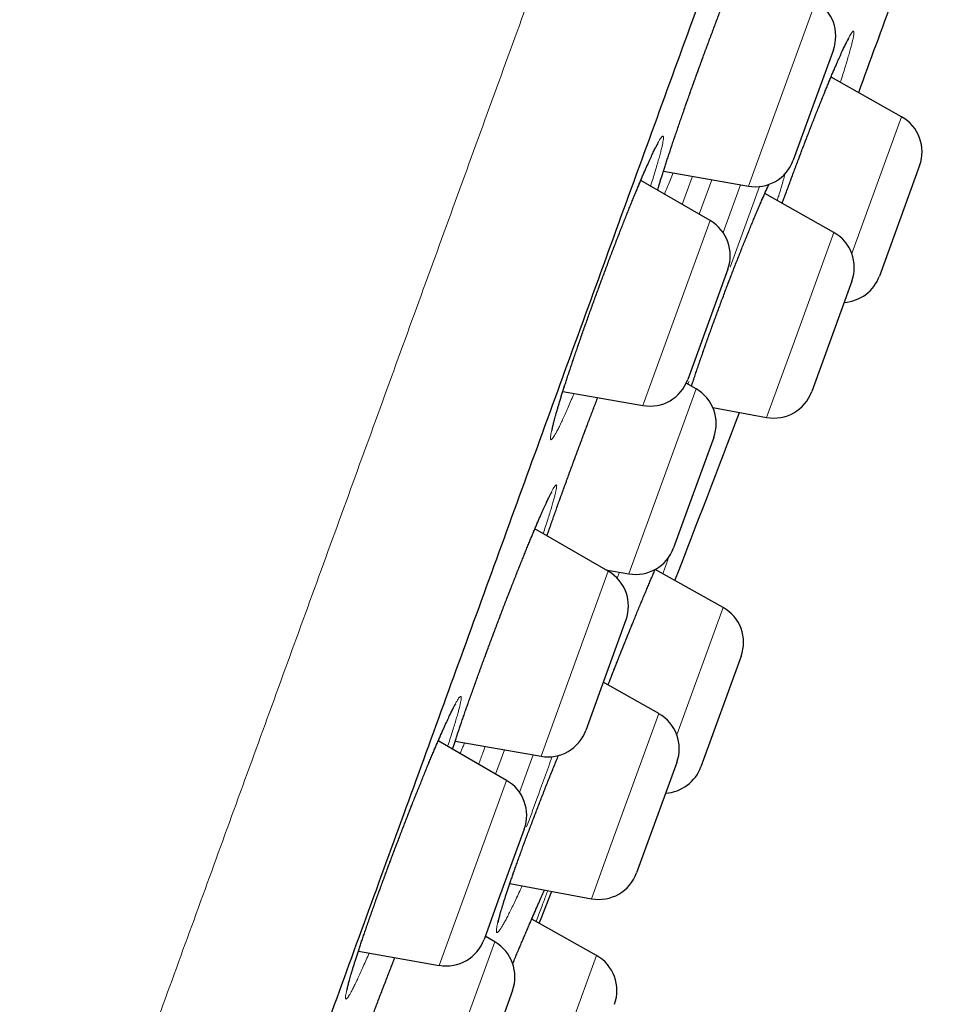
# Model space of a CAD drawing. Header units: millimetres. Extents: x 8 to 436, y 12 to 764.
# Tile 653 of 656: x 412 to 424, y 697 to 710. Entities that reach past the tile are written whole.
import ezdxf

# ---------------------------------------------------------------- set-up
doc = ezdxf.new("R2010")
doc.units = ezdxf.units.MM

msp = doc.modelspace()

# ---------------------------------------------------------------- linework, layer by layer
at = {"color": 252, "linetype": 'Continuous', "lineweight": 0}
for p, q in [((421.083, 707.621), (421.919, 709.919)), ((422.518, 707.195), (422.987, 708.483)), ((420.261, 707.393), (420.388, 707.743)), ((420.628, 707.701), (420.471, 707.271)), ((420.767, 707.044), (420.983, 707.639)), ((421.222, 707.617), (420.857, 706.614)), ((419.771, 704.894), (420.607, 707.192)), ((422.368, 706.784), (422.518, 707.195)), ((421.654, 705.696), (422.145, 707.046)), ((421.308, 704.746), (421.654, 705.696)), ((420.34, 705.192), (420.328, 705.161)), ((419.595, 702.803), (420.432, 705.102)), ((418.504, 700.537), (419.341, 702.835)), ((419.478, 702.824), (419.45, 702.748)), ((420.192, 700.804), (420.767, 702.385)), ((419.341, 699.341), (419.968, 701.066)), ((418.049, 700.617), (417.939, 700.315)), ((418.235, 700.088), (418.405, 700.554)), ((417.239, 697.938), (418.076, 700.236)), ((419.131, 698.766), (419.341, 699.341)), ((417.102, 695.952), (417.93, 698.229)), ((418.417, 695.929), (419.193, 698.061))]:
    msp.add_line(p, q, dxfattribs=at)
at = {"color": 7, "linetype": 'Continuous', "lineweight": 30}
for p, q in [((422.139, 709.315), (421.883, 708.613)), ((422.987, 708.483), (422.11, 708.976)), ((421.883, 708.613), (421.639, 707.942)), ((420.027, 707.807), (421.083, 707.621)), ((423.212, 707.876), (422.712, 706.504)), ((420.607, 707.192), (419.744, 707.691)), ((422.145, 707.046), (421.287, 707.53)), ((420.827, 706.588), (420.553, 705.835)), ((422.369, 706.439), (421.87, 705.067)), ((420.553, 705.835), (420.328, 705.216)), ((420.432, 705.102), (420.309, 705.172)), ((418.776, 705.07), (419.771, 704.894)), ((420.639, 704.871), (421.308, 704.746)), ((420.652, 704.498), (420.351, 703.671)), ((420.351, 703.671), (420.152, 703.125)), ((419.341, 702.835), (418.428, 703.362)), ((419.308, 702.854), (419.595, 702.803)), ((420.767, 702.385), (419.925, 702.859)), ((419.56, 702.231), (419.249, 701.374)), ((420.992, 701.779), (420.492, 700.406)), ((419.968, 701.066), (419.278, 701.455)), ((419.249, 701.374), (419.061, 700.858)), ((418.076, 700.236), (417.226, 700.727)), ((417.437, 700.725), (418.504, 700.537)), ((420.193, 700.459), (419.693, 699.087)), ((418.295, 699.632), (417.973, 698.747)), ((418.117, 698.956), (419.131, 698.766)), ((417.973, 698.747), (417.796, 698.26)), ((419.193, 698.061), (418.388, 698.513)), ((417.93, 698.229), (417.81, 698.299)), ((416.234, 698.116), (417.239, 697.938)), ((418.15, 697.625), (417.785, 696.623))]:
    msp.add_line(p, q, dxfattribs=at)
at = {"color": 7, "linetype": 'Continuous', "lineweight": 30, "flags": 128}
msp.add_lwpolyline([(418.48, 698.462), (418.504, 698.52), (418.64, 698.858)], dxfattribs=at)
at = {"color": 7, "linetype": 'Continuous', "lineweight": 30}
for centre, radius, start, end in [((119.59, 819.468), 322.456, 339.92464, 340.37522), ((421.669, 709.486), 0.5, 340, 60), ((422.742, 708.047), 0.5, 340, 60.6594), ((421.169, 708.113), 0.5, 260, 340), ((420.357, 706.759), 0.5, 340, 60), ((421.899, 706.61), 0.5, 340, 60.5852), ((422.242, 706.675), 0.5, 273.5782, 340), ((419.858, 705.387), 0.5, 260, 340), ((420.182, 704.669), 0.5, 340, 60), ((421.4, 705.238), 0.5, 259.4148, 340), ((119.59, 819.468), 322.456, 338.77367, 339.17106), ((419.682, 703.296), 0.5, 260, 340), ((419.091, 702.402), 0.5, 340, 60), ((420.522, 701.95), 0.5, 340, 60.6594), ((419.723, 700.63), 0.5, 340, 60.5852), ((418.591, 701.029), 0.5, 260, 340), ((420.023, 700.577), 0.5, 273.5782, 340), ((417.826, 699.803), 0.5, 340, 60), ((419.223, 699.258), 0.5, 259.4148, 340), ((417.326, 698.431), 0.5, 260, 340), ((417.68, 697.796), 0.5, 340, 60), ((418.948, 697.625), 0.5, 340, 60.6594)]:
    msp.add_arc(centre, radius, start, end, dxfattribs=at)
at = {"color": 252, "linetype": 'Continuous', "lineweight": 0}
for points, knots in [([(404.216, 671.104), (404.374, 671.536), (404.688, 672.4), (405.225, 673.875), (405.807, 675.473), (406.436, 677.204), (407.094, 679.01), (407.774, 680.878), (408.47, 682.792), (409.199, 684.794), (409.957, 686.877), (410.742, 689.034), (411.552, 691.26), (412.385, 693.546), (413.236, 695.886), (414.105, 698.273), (414.988, 700.699), (415.882, 703.155), (416.785, 705.636), (417.693, 708.132), (418.605, 710.636), (419.516, 713.14), (420.425, 715.636), (421.327, 718.116), (422.222, 720.573), (423.104, 722.999), (423.973, 725.385), (424.825, 727.725), (425.657, 730.012), (426.467, 732.237), (427.252, 734.395), (428.01, 736.478), (428.739, 738.479), (429.435, 740.393), (430.098, 742.213), (430.724, 743.934), (431.313, 745.55), (431.861, 747.057), (432.367, 748.448), (432.831, 749.721), (433.249, 750.871), (433.621, 751.894), (433.947, 752.787), (434.223, 753.548), (434.451, 754.174), (434.629, 754.663), (434.756, 755.011), (434.835, 755.229), (434.845, 755.256), (434.85, 755.27)], [0, 0, 0, 0, 0.022759, 0.045519, 0.068278, 0.091037, 0.113797, 0.134897, 0.155997, 0.177097, 0.198197, 0.219297, 0.240397, 0.261497, 0.282597, 0.303697, 0.324798, 0.345898, 0.366998, 0.388098, 0.409198, 0.430298, 0.451398, 0.472498, 0.493598, 0.514698, 0.535798, 0.556899, 0.577999, 0.599099, 0.620199, 0.641299, 0.662399, 0.683499, 0.704599, 0.725699, 0.746799, 0.767899, 0.788999, 0.8101, 0.8312, 0.8523, 0.8734, 0.8945, 0.9156, 0.9367, 0.9578, 0.9789, 1, 1, 1, 1]), ([(420.471, 709.096), (420.487, 709.138), (420.518, 709.223), (420.564, 709.35), (420.611, 709.476), (420.658, 709.6), (420.704, 709.722), (420.749, 709.841), (420.794, 709.957), (420.838, 710.069), (420.88, 710.177), (420.921, 710.279), (420.961, 710.377), (420.998, 710.468), (421.034, 710.554), (421.068, 710.633), (421.099, 710.706), (421.128, 710.77), (421.154, 710.828), (421.178, 710.877), (421.199, 710.919), (421.217, 710.952), (421.232, 710.977), (421.244, 710.993), (421.253, 711.001), (421.258, 711.001), (421.261, 710.991), (421.26, 710.973), (421.257, 710.947), (421.25, 710.912), (421.24, 710.869), (421.227, 710.818), (421.211, 710.759), (421.192, 710.693), (421.17, 710.619), (421.145, 710.538), (421.122, 710.463), (421.105, 710.412), (421.099, 710.393)], [0, 0, 0, 0, 0.027936, 0.055968, 0.084032, 0.112063, 0.14, 0.167977, 0.19605, 0.224155, 0.252228, 0.280205, 0.308197, 0.336284, 0.364404, 0.392491, 0.420483, 0.448499, 0.476609, 0.504753, 0.532864, 0.560879, 0.588916, 0.617049, 0.645215, 0.673348, 0.701385, 0.729434, 0.757578, 0.785754, 0.813898, 0.841946, 0.86999, 0.898129, 0.926301, 0.95444, 0.982483, 1, 1, 1, 1]), ([(421.503, 707.408), (421.509, 707.424), (421.53, 707.481), (421.566, 707.582), (421.613, 707.709), (421.661, 707.837), (421.708, 707.963), (421.756, 708.088), (421.803, 708.211), (421.85, 708.332), (421.896, 708.45), (421.941, 708.564), (421.985, 708.673), (422.027, 708.778), (422.068, 708.878), (422.107, 708.973), (422.145, 709.062), (422.18, 709.144), (422.213, 709.219), (422.244, 709.287), (422.272, 709.348), (422.298, 709.401), (422.32, 709.447), (422.34, 709.484), (422.357, 709.512), (422.371, 709.532), (422.382, 709.544), (422.389, 709.547), (422.394, 709.542), (422.395, 709.527), (422.393, 709.504), (422.388, 709.473), (422.379, 709.434), (422.368, 709.386), (422.353, 709.33), (422.335, 709.267), (422.315, 709.197), (422.291, 709.119), (422.265, 709.035), (422.243, 708.965), (422.229, 708.922), (422.225, 708.911)], [0, 0, 0, 0, 0.009814, 0.036204, 0.062684, 0.089194, 0.115673, 0.142063, 0.168493, 0.195014, 0.221565, 0.248086, 0.274516, 0.300962, 0.327499, 0.354066, 0.380603, 0.407049, 0.433521, 0.460083, 0.486676, 0.513238, 0.53971, 0.566206, 0.592792, 0.619409, 0.645995, 0.672491, 0.698999, 0.725597, 0.752226, 0.778824, 0.805332, 0.831834, 0.858427, 0.885051, 0.911644, 0.938146, 0.964628, 0.991201, 1, 1, 1, 1]), ([(419.953, 707.57), (419.96, 707.595), (419.976, 707.646), (420.002, 707.73), (420.03, 707.82), (420.061, 707.916), (420.095, 708.018), (420.13, 708.125), (420.168, 708.236), (420.207, 708.351), (420.248, 708.47), (420.291, 708.591), (420.334, 708.715), (420.379, 708.841), (420.425, 708.968), (420.456, 709.054), (420.471, 709.096)], [0, 0, 0, 0, 0.070584, 0.14226, 0.213852, 0.285201, 0.356495, 0.428033, 0.499654, 0.571192, 0.642486, 0.713826, 0.78541, 0.857077, 0.928661, 1, 1, 1, 1]), ([(418.915, 705.045), (418.91, 705.033), (418.891, 704.99), (418.862, 704.922), (418.828, 704.842), (418.795, 704.77), (418.765, 704.705), (418.738, 704.647), (418.713, 704.597), (418.691, 704.555), (418.672, 704.521), (418.656, 704.496), (418.642, 704.479), (418.632, 704.47), (418.625, 704.47), (418.622, 704.479), (418.621, 704.496), (418.624, 704.522), (418.63, 704.556), (418.639, 704.599), (418.651, 704.649), (418.667, 704.708), (418.685, 704.773), (418.706, 704.846), (418.73, 704.926), (418.757, 705.013), (418.786, 705.105), (418.818, 705.204), (418.852, 705.307), (418.888, 705.415), (418.926, 705.527), (418.966, 705.644), (419.008, 705.763), (419.051, 705.886), (419.096, 706.011), (419.142, 706.141), (419.19, 706.272), (419.238, 706.403), (419.286, 706.532), (419.333, 706.658), (419.381, 706.783), (419.428, 706.906), (419.475, 707.026), (419.52, 707.144), (419.565, 707.257), (419.609, 707.367), (419.652, 707.472), (419.693, 707.572), (419.733, 707.667), (419.77, 707.755), (419.806, 707.838), (419.839, 707.914), (419.87, 707.982), (419.899, 708.043), (419.925, 708.096), (419.948, 708.142), (419.969, 708.18), (419.986, 708.209), (420.001, 708.229), (420.012, 708.241), (420.02, 708.245), (420.025, 708.24), (420.027, 708.227), (420.026, 708.204), (420.021, 708.174), (420.014, 708.135), (420.003, 708.088), (419.989, 708.033), (419.972, 707.971), (419.952, 707.901), (419.929, 707.824), (419.904, 707.74), (419.882, 707.672), (419.869, 707.63), (419.866, 707.62)], [0, 0, 0, 0, 0.0056278, 0.019746, 0.0338162, 0.0479019, 0.0620357, 0.0761857, 0.0903195, 0.1044053, 0.1185056, 0.132654, 0.1468187, 0.1609672, 0.1750675, 0.189175, 0.2033308, 0.2175029, 0.2316586, 0.2457661, 0.2598703, 0.2740228, 0.2881916, 0.302344, 0.3164482, 0.33054, 0.34468, 0.3588363, 0.3729763, 0.387068, 0.4011437, 0.4152675, 0.4294077, 0.4435315, 0.4576072, 0.4722494, 0.4869097, 0.5015519, 0.5156173, 0.5297309, 0.5438607, 0.5579743, 0.5720398, 0.5861048, 0.6002179, 0.6143472, 0.6284603, 0.6425254, 0.6566001, 0.6707227, 0.6848617, 0.6989844, 0.7130591, 0.7271498, 0.7412886, 0.7554437, 0.7695825, 0.7836732, 0.7977768, 0.8119286, 0.8260967, 0.8402484, 0.854352, 0.8684597, 0.8826156, 0.8967878, 0.9109437, 0.9250513, 0.9391524, 0.9533018, 0.9674675, 0.9816168, 0.9957178, 1, 1, 1, 1]), ([(420.148, 707.786), (420.136, 707.758), (420.113, 707.701), (420.079, 707.622), (420.053, 707.561), (420.04, 707.53), (420.036, 707.522)], [0, 0, 0, 0, 0.28074, 0.584884, 0.889379, 1, 1, 1, 1]), ([(421.541, 707.782), (421.538, 707.771), (421.529, 707.738), (421.511, 707.674), (421.487, 707.591), (421.463, 707.514), (421.447, 707.462), (421.441, 707.443)], [0, 0, 0, 0, 0.113374, 0.35994, 0.605665, 0.850997, 1, 1, 1, 1]), ([(420.374, 705.135), (420.375, 705.139), (420.387, 705.176), (420.413, 705.253), (420.451, 705.365), (420.491, 705.482), (420.533, 705.601), (420.576, 705.724), (420.622, 705.852), (420.67, 705.982), (420.717, 706.112), (420.766, 706.241), (420.814, 706.368), (420.862, 706.495), (420.911, 706.62), (420.959, 706.743), (421.007, 706.863), (421.054, 706.981), (421.101, 707.095), (421.146, 707.205), (421.19, 707.31), (421.233, 707.411), (421.275, 707.505), (421.309, 707.584), (421.329, 707.627), (421.337, 707.644)], [0, 0, 0, 0, 0.004973, 0.050704, 0.096591, 0.142532, 0.188419, 0.23415, 0.281672, 0.329253, 0.376775, 0.422453, 0.468288, 0.514175, 0.56001, 0.605689, 0.651365, 0.697197, 0.743082, 0.788914, 0.834591, 0.880317, 0.926198, 0.972132, 1, 1, 1, 1]), ([(418.818, 703.951), (418.834, 703.992), (418.864, 704.076), (418.911, 704.202), (418.958, 704.329), (419.005, 704.456), (419.052, 704.582), (419.1, 704.707), (419.147, 704.83), (419.183, 704.926), (419.204, 704.979), (419.21, 704.993)], [0, 0, 0, 0, 0.11928, 0.238966, 0.35879, 0.478476, 0.597756, 0.717191, 0.837033, 0.957014, 1, 1, 1, 1]), ([(417.737, 701.584), (417.752, 701.626), (417.782, 701.708), (417.829, 701.834), (417.876, 701.961), (417.924, 702.088), (417.971, 702.214), (418.019, 702.34), (418.067, 702.465), (418.115, 702.587), (418.162, 702.707), (418.208, 702.824), (418.253, 702.937), (418.297, 703.046), (418.339, 703.151), (418.38, 703.25), (418.419, 703.344), (418.457, 703.431), (418.492, 703.513), (418.524, 703.587), (418.555, 703.655), (418.583, 703.715), (418.608, 703.767), (418.63, 703.812), (418.649, 703.848), (418.665, 703.876), (418.678, 703.896), (418.688, 703.907), (418.695, 703.909), (418.699, 703.903), (418.699, 703.889), (418.696, 703.865), (418.69, 703.834), (418.681, 703.794), (418.668, 703.746), (418.653, 703.69), (418.634, 703.627), (418.613, 703.556), (418.588, 703.479), (418.561, 703.394), (418.541, 703.335), (418.531, 703.303), (418.531, 703.303)], [0, 0, 0, 0, 0.025514, 0.051114, 0.076744, 0.102345, 0.127858, 0.153409, 0.179047, 0.204715, 0.230353, 0.255904, 0.281469, 0.30712, 0.332801, 0.358453, 0.384017, 0.409603, 0.435276, 0.460979, 0.486652, 0.512238, 0.537843, 0.563537, 0.589259, 0.614953, 0.640558, 0.666174, 0.691878, 0.717611, 0.743314, 0.76893, 0.794541, 0.82024, 0.845968, 0.871667, 0.897278, 0.922872, 0.948554, 0.974266, 0.999947, 1, 1, 1, 1]), ([(418.578, 703.275), (418.588, 703.303), (418.61, 703.366), (418.646, 703.47), (418.687, 703.586), (418.73, 703.705), (418.773, 703.827), (418.803, 703.909), (418.818, 703.951)], [0, 0, 0, 0, 0.134415, 0.307137, 0.48045, 0.653965, 0.827279, 1, 1, 1, 1]), ([(420.093, 703.013), (420.084, 702.989), (420.067, 702.937), (420.042, 702.867), (420.026, 702.821), (420.02, 702.805)], [0, 0, 0, 0, 0.378862, 0.799607, 1, 1, 1, 1]), ([(419.337, 701.422), (419.341, 701.433), (419.362, 701.485), (419.399, 701.58), (419.449, 701.707), (419.499, 701.833), (419.549, 701.957), (419.599, 702.08), (419.648, 702.201), (419.696, 702.318), (419.743, 702.432), (419.789, 702.542), (419.833, 702.648), (419.876, 702.748), (419.906, 702.819), (419.922, 702.854), (419.924, 702.86)], [0, 0, 0, 0, 0.020237, 0.100539, 0.180568, 0.260646, 0.340996, 0.421439, 0.50179, 0.581867, 0.662022, 0.74245, 0.822971, 0.903399, 0.983554, 1, 1, 1, 1]), ([(417.404, 700.625), (417.412, 700.651), (417.43, 700.706), (417.461, 700.798), (417.494, 700.897), (417.53, 701.001), (417.568, 701.111), (417.608, 701.224), (417.649, 701.341), (417.692, 701.461), (417.722, 701.543), (417.737, 701.584)], [0, 0, 0, 0, 0.102495, 0.21488, 0.327134, 0.439005, 0.550948, 0.663274, 0.775731, 0.888058, 1, 1, 1, 1]), ([(416.368, 698.092), (416.361, 698.077), (416.342, 698.032), (416.311, 697.963), (416.276, 697.884), (416.243, 697.812), (416.213, 697.747), (416.186, 697.691), (416.161, 697.641), (416.139, 697.6), (416.12, 697.567), (416.104, 697.542), (416.091, 697.526), (416.082, 697.519), (416.075, 697.52), (416.072, 697.529), (416.072, 697.547), (416.076, 697.573), (416.083, 697.608), (416.093, 697.651), (416.106, 697.702), (416.122, 697.761), (416.141, 697.827), (416.164, 697.9), (416.189, 697.981), (416.217, 698.067), (416.247, 698.16), (416.28, 698.258), (416.316, 698.361), (416.353, 698.47), (416.393, 698.582), (416.434, 698.7), (416.479, 698.822), (416.525, 698.949), (416.572, 699.076), (416.619, 699.203), (416.666, 699.33), (416.714, 699.457), (416.763, 699.584), (416.811, 699.709), (416.86, 699.833), (416.908, 699.956), (416.956, 700.076), (417.002, 700.192), (417.048, 700.306), (417.093, 700.414), (417.136, 700.519), (417.178, 700.618), (417.218, 700.712), (417.256, 700.8), (417.292, 700.881), (417.326, 700.956), (417.357, 701.024), (417.386, 701.084), (417.412, 701.137), (417.436, 701.182), (417.456, 701.218), (417.473, 701.247), (417.487, 701.267), (417.498, 701.278), (417.506, 701.281), (417.511, 701.275), (417.512, 701.261), (417.51, 701.238), (417.505, 701.207), (417.496, 701.168), (417.484, 701.12), (417.469, 701.065), (417.451, 701.002), (417.43, 700.932), (417.406, 700.855), (417.379, 700.771), (417.358, 700.705), (417.345, 700.666), (417.343, 700.66)], [0, 0, 0, 0, 0.006696, 0.020832, 0.034984, 0.049119, 0.063207, 0.077309, 0.09146, 0.105627, 0.119777, 0.133879, 0.147989, 0.162147, 0.176321, 0.190478, 0.204588, 0.218694, 0.232849, 0.247019, 0.261174, 0.27528, 0.289374, 0.303516, 0.317674, 0.331816, 0.34591, 0.359987, 0.374113, 0.388255, 0.402381, 0.416459, 0.431103, 0.445765, 0.46041, 0.474477, 0.488592, 0.502724, 0.51684, 0.530907, 0.544974, 0.559089, 0.573221, 0.587336, 0.601403, 0.61548, 0.629604, 0.643745, 0.65787, 0.671947, 0.686039, 0.70018, 0.714337, 0.728478, 0.742571, 0.756676, 0.77083, 0.785, 0.799154, 0.813259, 0.827369, 0.841527, 0.855701, 0.869859, 0.883968, 0.898072, 0.912223, 0.926391, 0.940542, 0.954645, 0.968734, 0.982871, 0.997024, 1, 1, 1, 1]), ([(417.554, 700.704), (417.547, 700.688), (417.528, 700.641), (417.509, 700.597), (417.497, 700.571), (417.497, 700.57)], [0, 0, 0, 0, 0.346711, 0.990074, 1, 1, 1, 1]), ([(417.729, 700.437), (417.746, 700.484), (417.773, 700.557), (417.8, 700.633), (417.81, 700.659)], [0, 0, 0, 0, 0.654947, 1, 1, 1, 1]), ([(418.271, 698.927), (418.267, 698.92), (418.25, 698.881), (418.22, 698.817), (418.182, 698.736), (418.147, 698.662), (418.113, 698.595), (418.083, 698.535), (418.055, 698.483), (418.031, 698.44), (418.009, 698.404), (417.99, 698.376), (417.975, 698.357), (417.963, 698.346), (417.955, 698.344), (417.95, 698.351), (417.948, 698.366), (417.95, 698.389), (417.955, 698.421), (417.963, 698.461), (417.975, 698.509), (417.991, 698.565), (418.009, 698.628), (418.031, 698.698), (418.056, 698.776), (418.083, 698.86), (418.114, 698.95), (418.147, 699.046), (418.183, 699.149), (418.222, 699.257), (418.264, 699.372), (418.307, 699.49), (418.352, 699.609), (418.398, 699.73), (418.445, 699.853), (418.493, 699.978), (418.542, 700.104), (418.592, 700.23), (418.643, 700.356), (418.686, 700.462), (418.711, 700.525), (418.72, 700.547)], [0, 0, 0, 0, 0.006296, 0.032635, 0.059016, 0.085488, 0.111989, 0.138461, 0.164842, 0.191245, 0.217738, 0.244262, 0.270755, 0.297158, 0.323551, 0.350034, 0.376549, 0.403032, 0.429425, 0.455781, 0.482228, 0.508705, 0.535151, 0.561507, 0.587816, 0.614215, 0.640644, 0.667043, 0.693351, 0.720691, 0.748063, 0.775402, 0.801681, 0.828049, 0.854448, 0.880816, 0.907095, 0.933372, 0.959739, 0.986136, 1, 1, 1, 1]), ([(418.644, 700.533), (418.579, 700.355), (418.47, 700.055), (418.367, 699.773), (418.325, 699.658)], [0, 0, 0, 0, 0.593311, 1, 1, 1, 1]), ([(418.152, 697.959), (418.168, 697.997), (418.2, 698.073), (418.247, 698.183), (418.292, 698.289), (418.335, 698.39), (418.376, 698.486), (418.416, 698.577), (418.452, 698.661), (418.487, 698.738), (418.518, 698.808), (418.538, 698.854), (418.547, 698.874), (418.548, 698.875)], [0, 0, 0, 0, 0.097639, 0.197185, 0.296392, 0.395644, 0.495235, 0.594941, 0.694532, 0.793783, 0.893015, 0.992586, 1, 1, 1, 1]), ([(418.588, 698.868), (418.585, 698.859), (418.574, 698.83), (418.553, 698.773), (418.525, 698.698), (418.494, 698.617), (418.467, 698.545), (418.448, 698.498), (418.442, 698.483)], [0, 0, 0, 0, 0.0907464, 0.2991468, 0.4993116, 0.7001605, 0.9012416, 1, 1, 1, 1]), ([(416.142, 696.596), (416.155, 696.633), (416.182, 696.708), (416.225, 696.825), (416.27, 696.946), (416.316, 697.069), (416.363, 697.194), (416.411, 697.319), (416.459, 697.446), (416.508, 697.573), (416.556, 697.699), (416.605, 697.823), (416.649, 697.936), (416.676, 698.006), (416.688, 698.035)], [0, 0, 0, 0, 0.08235, 0.167769, 0.253287, 0.338706, 0.423836, 0.509075, 0.594606, 0.680236, 0.765766, 0.851006, 0.936278, 1, 1, 1, 1])]:
    msp.add_open_spline(points, degree=3, knots=knots, dxfattribs=at)
at = {"color": 7, "linetype": 'Continuous', "lineweight": 30}
for points, knots in [([(419.954, 707.57), (419.957, 707.582), (419.965, 707.607), (419.977, 707.649), (419.991, 707.694), (420.006, 707.742), (420.022, 707.792), (420.039, 707.844), (420.056, 707.898), (420.074, 707.955), (420.094, 708.013), (420.114, 708.073), (420.134, 708.135), (420.156, 708.199), (420.178, 708.264), (420.201, 708.33), (420.224, 708.398), (420.247, 708.466), (420.272, 708.536), (420.296, 708.606), (420.321, 708.678), (420.347, 708.75), (420.373, 708.823), (420.399, 708.896), (420.426, 708.97), (420.45, 709.036), (420.47, 709.091), (420.49, 709.146), (420.512, 709.208), (420.539, 709.282), (420.567, 709.355), (420.594, 709.428), (420.621, 709.5), (420.648, 709.572), (420.674, 709.643), (420.701, 709.713), (420.728, 709.783), (420.754, 709.851), (420.78, 709.918), (420.805, 709.984), (420.83, 710.048), (420.855, 710.111), (420.879, 710.173), (420.903, 710.232), (420.926, 710.29), (420.949, 710.346), (420.971, 710.4), (420.992, 710.451), (421.012, 710.501), (421.032, 710.548), (421.051, 710.593), (421.069, 710.635), (421.087, 710.675), (421.103, 710.713), (421.119, 710.747), (421.133, 710.779), (421.146, 710.807), (421.158, 710.832), (421.169, 710.854), (421.178, 710.873), (421.186, 710.887), (421.192, 710.899), (421.196, 710.907), (421.199, 710.911), (421.201, 710.914), (421.2, 710.913), (421.2, 710.913)], [0, 0, 0, 0, 0.014383, 0.03064, 0.046945, 0.063251, 0.079517, 0.095757, 0.112101, 0.128536, 0.14504, 0.161595, 0.17818, 0.194777, 0.211362, 0.227919, 0.244432, 0.260894, 0.277474, 0.294046, 0.310615, 0.327186, 0.343765, 0.360357, 0.376967, 0.393602, 0.405227, 0.41398, 0.430577, 0.447147, 0.463703, 0.480254, 0.496805, 0.513363, 0.529931, 0.546515, 0.56312, 0.579746, 0.596241, 0.612744, 0.629292, 0.645871, 0.662463, 0.679048, 0.695604, 0.712114, 0.728557, 0.744921, 0.761204, 0.777537, 0.793916, 0.810306, 0.826657, 0.842926, 0.859064, 0.875015, 0.890716, 0.906096, 0.921224, 0.936171, 0.950732, 0.963303, 0.975081, 0.985944, 0.995819, 1, 1, 1, 1]), ([(406.649, 671.931), (406.801, 672.35), (407.106, 673.189), (407.631, 674.629), (408.199, 676.192), (408.816, 677.885), (409.488, 679.733), (410.218, 681.738), (411.006, 683.903), (411.836, 686.183), (412.702, 688.563), (413.601, 691.031), (414.527, 693.578), (415.48, 696.194), (416.455, 698.874), (417.449, 701.605), (418.456, 704.371), (419.47, 707.157), (420.148, 709.02), (420.487, 709.951)], [0, 0, 0, 0, 0.056574, 0.113415, 0.17016, 0.226689, 0.283221, 0.342868, 0.402514, 0.462416, 0.522329, 0.581975, 0.64161, 0.701258, 0.760904, 0.820805, 0.880718, 0.940364, 1, 1, 1, 1]), ([(421.503, 707.408), (421.503, 707.408), (421.509, 707.424), (421.52, 707.453), (421.539, 707.506), (421.562, 707.568), (421.589, 707.642), (421.616, 707.715), (421.643, 707.789), (421.671, 707.862), (421.698, 707.935), (421.726, 708.008), (421.753, 708.08), (421.781, 708.152), (421.808, 708.222), (421.835, 708.292), (421.861, 708.361), (421.888, 708.428), (421.914, 708.495), (421.94, 708.56), (421.965, 708.624), (421.99, 708.686), (422.015, 708.746), (422.039, 708.805), (422.062, 708.861), (422.084, 708.916), (422.106, 708.968), (422.127, 709.019), (422.148, 709.067), (422.168, 709.113), (422.187, 709.157), (422.205, 709.198), (422.222, 709.237), (422.238, 709.272), (422.253, 709.305), (422.267, 709.334), (422.28, 709.361), (422.292, 709.385), (422.302, 709.405), (422.311, 709.422), (422.318, 709.435), (422.324, 709.445), (422.327, 709.451), (422.33, 709.454), (422.33, 709.455), (422.33, 709.455)], [0, 0, 0, 0, 0.000366, 0.016683, 0.030229, 0.055913, 0.081555, 0.10718, 0.132798, 0.158418, 0.184049, 0.209698, 0.235373, 0.261083, 0.286827, 0.31238, 0.337937, 0.363569, 0.389254, 0.414965, 0.440672, 0.466343, 0.491951, 0.517467, 0.542873, 0.568161, 0.593531, 0.618993, 0.644503, 0.669999, 0.695415, 0.720692, 0.745762, 0.770557, 0.795003, 0.819258, 0.843451, 0.86739, 0.890919, 0.913848, 0.935945, 0.954551, 0.971779, 0.987505, 1, 1, 1, 1]), ([(418.64, 704.583), (418.64, 704.583), (418.64, 704.584), (418.641, 704.587), (418.642, 704.594), (418.644, 704.604), (418.647, 704.617), (418.65, 704.634), (418.655, 704.653), (418.66, 704.677), (418.667, 704.703), (418.675, 704.733), (418.684, 704.766), (418.694, 704.802), (418.706, 704.841), (418.718, 704.882), (418.731, 704.926), (418.745, 704.973), (418.76, 705.022), (418.776, 705.073), (418.793, 705.126), (418.811, 705.181), (418.83, 705.238), (418.849, 705.297), (418.87, 705.358), (418.891, 705.421), (418.912, 705.485), (418.935, 705.55), (418.957, 705.617), (418.981, 705.685), (419.005, 705.754), (419.03, 705.824), (419.055, 705.895), (419.08, 705.967), (419.106, 706.039), (419.132, 706.112), (419.159, 706.185), (419.186, 706.259), (419.213, 706.332), (419.24, 706.406), (419.267, 706.479), (419.294, 706.553), (419.322, 706.626), (419.349, 706.699), (419.377, 706.771), (419.404, 706.843), (419.431, 706.913), (419.458, 706.983), (419.485, 707.052), (419.511, 707.12), (419.538, 707.186), (419.563, 707.251), (419.589, 707.315), (419.614, 707.377), (419.638, 707.437), (419.662, 707.496), (419.686, 707.553), (419.709, 707.608), (419.731, 707.661), (419.752, 707.712), (419.773, 707.76), (419.793, 707.806), (419.812, 707.85), (419.831, 707.891), (419.848, 707.93), (419.864, 707.965), (419.88, 707.998), (419.894, 708.028), (419.907, 708.055), (419.919, 708.079), (419.929, 708.1), (419.939, 708.117), (419.946, 708.13), (419.951, 708.14), (419.955, 708.146), (419.958, 708.15), (419.958, 708.15), (419.958, 708.15)], [0, 0, 0, 0, 0.0069587, 0.0155381, 0.0249251, 0.0350876, 0.0459546, 0.057187, 0.0692771, 0.0817973, 0.094671, 0.1078262, 0.1212052, 0.1347633, 0.1484667, 0.1622902, 0.1762156, 0.1902024, 0.2042088, 0.2182592, 0.2323355, 0.2464367, 0.2605632, 0.2747157, 0.2888957, 0.3031051, 0.3173464, 0.3316099, 0.3458282, 0.3600521, 0.3742975, 0.3885604, 0.4028368, 0.4171227, 0.4314139, 0.4457058, 0.4599951, 0.4742681, 0.4885079, 0.5027608, 0.5170283, 0.5313076, 0.5455952, 0.559887, 0.5741787, 0.5884666, 0.6027472, 0.6170067, 0.6312601, 0.6455154, 0.6597599, 0.6739968, 0.6882294, 0.7024607, 0.7166938, 0.7309316, 0.7451767, 0.7594087, 0.7735522, 0.7876626, 0.8017429, 0.8157903, 0.8298002, 0.8437657, 0.857677, 0.8715208, 0.8852791, 0.8989225, 0.9122465, 0.9254723, 0.938469, 0.9511416, 0.9633742, 0.9737458, 0.9833931, 0.9922469, 1, 1, 1, 1]), ([(420.375, 705.134), (420.378, 705.144), (420.388, 705.173), (420.404, 705.224), (420.425, 705.287), (420.447, 705.351), (420.469, 705.417), (420.492, 705.483), (420.516, 705.551), (420.54, 705.621), (420.565, 705.691), (420.59, 705.762), (420.616, 705.833), (420.642, 705.906), (420.669, 705.978), (420.696, 706.051), (420.723, 706.124), (420.75, 706.198), (420.778, 706.271), (420.805, 706.345), (420.833, 706.418), (420.861, 706.491), (420.889, 706.563), (420.917, 706.635), (420.945, 706.706), (420.973, 706.776), (421, 706.845), (421.028, 706.913), (421.055, 706.98), (421.082, 707.046), (421.108, 707.111), (421.134, 707.174), (421.16, 707.235), (421.185, 707.295), (421.21, 707.353), (421.234, 707.41), (421.257, 707.463), (421.28, 707.515), (421.302, 707.565), (421.322, 707.608), (421.334, 707.634), (421.338, 707.645)], [0, 0, 0, 0, 0.012731, 0.038843, 0.065001, 0.091086, 0.117198, 0.143357, 0.169555, 0.195783, 0.222033, 0.248296, 0.274565, 0.300832, 0.327065, 0.353246, 0.379456, 0.405696, 0.431958, 0.458238, 0.484527, 0.510818, 0.537102, 0.563376, 0.589606, 0.615842, 0.642072, 0.668286, 0.694489, 0.720687, 0.746885, 0.773089, 0.799305, 0.825535, 0.851735, 0.87778, 0.903776, 0.929726, 0.955626, 0.98147, 1, 1, 1, 1]), ([(418.578, 703.275), (418.583, 703.289), (418.595, 703.324), (418.615, 703.381), (418.638, 703.445), (418.661, 703.511), (418.684, 703.578), (418.709, 703.646), (418.733, 703.715), (418.759, 703.785), (418.784, 703.857), (418.805, 703.912), (418.821, 703.957), (418.837, 704.002), (418.86, 704.063), (418.887, 704.136), (418.914, 704.21), (418.941, 704.283), (418.968, 704.357), (418.996, 704.43), (419.023, 704.504), (419.051, 704.577), (419.078, 704.65), (419.106, 704.722), (419.133, 704.794), (419.16, 704.864), (419.186, 704.931), (419.202, 704.973), (419.21, 704.993)], [0, 0, 0, 0, 0.028737, 0.069404, 0.110315, 0.151219, 0.192128, 0.233056, 0.274011, 0.315008, 0.356063, 0.39719, 0.410487, 0.432126, 0.473148, 0.514105, 0.555035, 0.595955, 0.63688, 0.677826, 0.718802, 0.759824, 0.800905, 0.842043, 0.882883, 0.923732, 0.964705, 1, 1, 1, 1]), ([(417.404, 700.624), (417.408, 700.635), (417.416, 700.661), (417.431, 700.706), (417.448, 700.758), (417.466, 700.813), (417.485, 700.869), (417.505, 700.927), (417.525, 700.987), (417.547, 701.048), (417.568, 701.111), (417.591, 701.176), (417.614, 701.242), (417.638, 701.309), (417.663, 701.377), (417.688, 701.447), (417.713, 701.517), (417.734, 701.576), (417.756, 701.636), (417.778, 701.696), (417.805, 701.769), (417.832, 701.842), (417.859, 701.915), (417.887, 701.989), (417.914, 702.062), (417.942, 702.136), (417.97, 702.209), (417.998, 702.282), (418.025, 702.355), (418.053, 702.427), (418.081, 702.499), (418.108, 702.569), (418.135, 702.639), (418.163, 702.708), (418.189, 702.776), (418.216, 702.843), (418.242, 702.909), (418.268, 702.973), (418.293, 703.035), (418.317, 703.095), (418.341, 703.154), (418.365, 703.211), (418.388, 703.267), (418.41, 703.32), (418.432, 703.372), (418.453, 703.421), (418.473, 703.467), (418.492, 703.512), (418.51, 703.553), (418.527, 703.592), (418.544, 703.628), (418.559, 703.662), (418.574, 703.693), (418.587, 703.721), (418.599, 703.746), (418.61, 703.768), (418.619, 703.786), (418.627, 703.8), (418.633, 703.811), (418.637, 703.818), (418.639, 703.822), (418.64, 703.823), (418.64, 703.823), (418.64, 703.823)], [0, 0, 0, 0, 0.011635, 0.02893, 0.046272, 0.063636, 0.080996, 0.09833, 0.11557, 0.132984, 0.150396, 0.167809, 0.18523, 0.202662, 0.220109, 0.237578, 0.255076, 0.272053, 0.281273, 0.298751, 0.316202, 0.333642, 0.351079, 0.368519, 0.385968, 0.40343, 0.420912, 0.43842, 0.455952, 0.47336, 0.49077, 0.508233, 0.525735, 0.543259, 0.560786, 0.578293, 0.595763, 0.613178, 0.630528, 0.647808, 0.665144, 0.682557, 0.700017, 0.717493, 0.734942, 0.752328, 0.769616, 0.78677, 0.803762, 0.820704, 0.837699, 0.854676, 0.871572, 0.888318, 0.904832, 0.921014, 0.936741, 0.951866, 0.964571, 0.978044, 0.989079, 0.9991, 1, 1, 1, 1]), ([(419.337, 701.422), (419.339, 701.427), (419.351, 701.457), (419.372, 701.511), (419.401, 701.584), (419.43, 701.658), (419.459, 701.731), (419.488, 701.804), (419.517, 701.877), (419.546, 701.948), (419.574, 702.019), (419.603, 702.089), (419.631, 702.159), (419.659, 702.228), (419.687, 702.296), (419.715, 702.363), (419.742, 702.429), (419.769, 702.493), (419.795, 702.555), (419.82, 702.615), (419.845, 702.674), (419.869, 702.73), (419.893, 702.786), (419.911, 702.829), (419.922, 702.854), (419.925, 702.861)], [0, 0, 0, 0, 0.0099252, 0.0562762, 0.102702, 0.1491579, 0.1955844, 0.2419343, 0.2881632, 0.334243, 0.3801455, 0.4261833, 0.4724589, 0.5189018, 0.5654375, 0.6119836, 0.6584401, 0.7047287, 0.7507735, 0.7965284, 0.8422255, 0.8881328, 0.9342441, 0.9804805, 1, 1, 1, 1]), ([(416.092, 697.629), (416.092, 697.629), (416.092, 697.629), (416.092, 697.632), (416.093, 697.637), (416.095, 697.646), (416.097, 697.658), (416.101, 697.674), (416.106, 697.693), (416.111, 697.715), (416.118, 697.741), (416.126, 697.77), (416.135, 697.802), (416.146, 697.837), (416.157, 697.874), (416.169, 697.915), (416.183, 697.958), (416.197, 698.003), (416.212, 698.051), (416.229, 698.101), (416.246, 698.154), (416.264, 698.208), (416.283, 698.265), (416.303, 698.323), (416.324, 698.383), (416.345, 698.445), (416.367, 698.508), (416.39, 698.573), (416.414, 698.64), (416.438, 698.707), (416.462, 698.776), (416.487, 698.845), (416.513, 698.916), (416.539, 698.987), (416.565, 699.059), (416.592, 699.131), (416.619, 699.204), (416.647, 699.277), (416.674, 699.35), (416.702, 699.424), (416.73, 699.497), (416.758, 699.571), (416.786, 699.644), (416.815, 699.716), (416.843, 699.788), (416.871, 699.86), (416.898, 699.931), (416.926, 700), (416.953, 700.069), (416.981, 700.137), (417.008, 700.204), (417.034, 700.27), (417.06, 700.334), (417.086, 700.396), (417.111, 700.457), (417.136, 700.516), (417.16, 700.573), (417.183, 700.629), (417.206, 700.682), (417.228, 700.733), (417.25, 700.783), (417.27, 700.829), (417.29, 700.874), (417.309, 700.916), (417.327, 700.955), (417.344, 700.992), (417.36, 701.026), (417.375, 701.057), (417.388, 701.085), (417.401, 701.11), (417.412, 701.132), (417.422, 701.15), (417.43, 701.165), (417.436, 701.175), (417.441, 701.183), (417.443, 701.187), (417.444, 701.189), (417.444, 701.188), (417.444, 701.188)], [0, 0, 0, 0, 0.004597, 0.012884, 0.021992, 0.031907, 0.042579, 0.053927, 0.065854, 0.078261, 0.091061, 0.104175, 0.117527, 0.131025, 0.144676, 0.158427, 0.172259, 0.186161, 0.200122, 0.214139, 0.228206, 0.242323, 0.256483, 0.270643, 0.284782, 0.298952, 0.313149, 0.327366, 0.3416, 0.355845, 0.370097, 0.384352, 0.398602, 0.412817, 0.427036, 0.441273, 0.455525, 0.469789, 0.484061, 0.498338, 0.512615, 0.526888, 0.541152, 0.555386, 0.569645, 0.583895, 0.59814, 0.612385, 0.626632, 0.640885, 0.655147, 0.669423, 0.683708, 0.697934, 0.712124, 0.726301, 0.740466, 0.75462, 0.768761, 0.78289, 0.797004, 0.811101, 0.825174, 0.839075, 0.852976, 0.866852, 0.88067, 0.89439, 0.907965, 0.921336, 0.934432, 0.947163, 0.959422, 0.97109, 0.980935, 0.990043, 0.99836, 1, 1, 1, 1]), ([(417.97, 698.466), (417.97, 698.466), (417.97, 698.466), (417.971, 698.469), (417.972, 698.475), (417.974, 698.484), (417.976, 698.497), (417.98, 698.512), (417.985, 698.532), (417.99, 698.554), (417.998, 698.58), (418.006, 698.609), (418.015, 698.641), (418.026, 698.676), (418.037, 698.714), (418.05, 698.755), (418.064, 698.798), (418.079, 698.844), (418.095, 698.892), (418.112, 698.942), (418.13, 698.994), (418.149, 699.049), (418.169, 699.106), (418.189, 699.164), (418.211, 699.224), (418.233, 699.286), (418.256, 699.349), (418.28, 699.414), (418.304, 699.48), (418.329, 699.547), (418.355, 699.615), (418.381, 699.685), (418.408, 699.755), (418.435, 699.826), (418.463, 699.898), (418.491, 699.97), (418.519, 700.042), (418.547, 700.115), (418.576, 700.188), (418.605, 700.261), (418.634, 700.334), (418.664, 700.406), (418.693, 700.478), (418.712, 700.524), (418.721, 700.547)], [0, 0, 0, 0, 0.009655, 0.024764, 0.041306, 0.059231, 0.078446, 0.098874, 0.120278, 0.142497, 0.165384, 0.188812, 0.212676, 0.236896, 0.261408, 0.286165, 0.311121, 0.336207, 0.361308, 0.386529, 0.411848, 0.437247, 0.46271, 0.488222, 0.513771, 0.539346, 0.564932, 0.590466, 0.616018, 0.641615, 0.667248, 0.692913, 0.718601, 0.744305, 0.770018, 0.795732, 0.821435, 0.847086, 0.872791, 0.898486, 0.92418, 0.949878, 0.975587, 1, 1, 1, 1]), ([(418.152, 697.959), (418.158, 697.972), (418.173, 698.007), (418.196, 698.063), (418.223, 698.127), (418.25, 698.19), (418.276, 698.251), (418.302, 698.311), (418.327, 698.37), (418.351, 698.426), (418.374, 698.481), (418.397, 698.534), (418.419, 698.584), (418.44, 698.633), (418.46, 698.678), (418.48, 698.722), (418.498, 698.763), (418.515, 698.802), (418.532, 698.838), (418.543, 698.862), (418.548, 698.874), (418.548, 698.875)], [0, 0, 0, 0, 0.032493, 0.089235, 0.145636, 0.201959, 0.258596, 0.315414, 0.372355, 0.429359, 0.486347, 0.543245, 0.599989, 0.656514, 0.712751, 0.768887, 0.825184, 0.88133, 0.937301, 0.993062, 1, 1, 1, 1]), ([(416.142, 696.596), (416.146, 696.608), (416.158, 696.641), (416.179, 696.698), (416.204, 696.766), (416.229, 696.834), (416.255, 696.904), (416.281, 696.975), (416.308, 697.046), (416.335, 697.118), (416.362, 697.191), (416.39, 697.264), (416.418, 697.338), (416.446, 697.411), (416.474, 697.484), (416.502, 697.558), (416.53, 697.631), (416.559, 697.704), (416.587, 697.777), (416.615, 697.849), (416.643, 697.921), (416.667, 697.983), (416.682, 698.021), (416.688, 698.035)], [0, 0, 0, 0, 0.026162, 0.075711, 0.125191, 0.174649, 0.224103, 0.273574, 0.323074, 0.372619, 0.422226, 0.471913, 0.521676, 0.571105, 0.620531, 0.670119, 0.719824, 0.769601, 0.819402, 0.869163, 0.918834, 0.968369, 1, 1, 1, 1])]:
    msp.add_open_spline(points, degree=3, knots=knots, dxfattribs=at)

doc.saveas('drawing.dxf')
